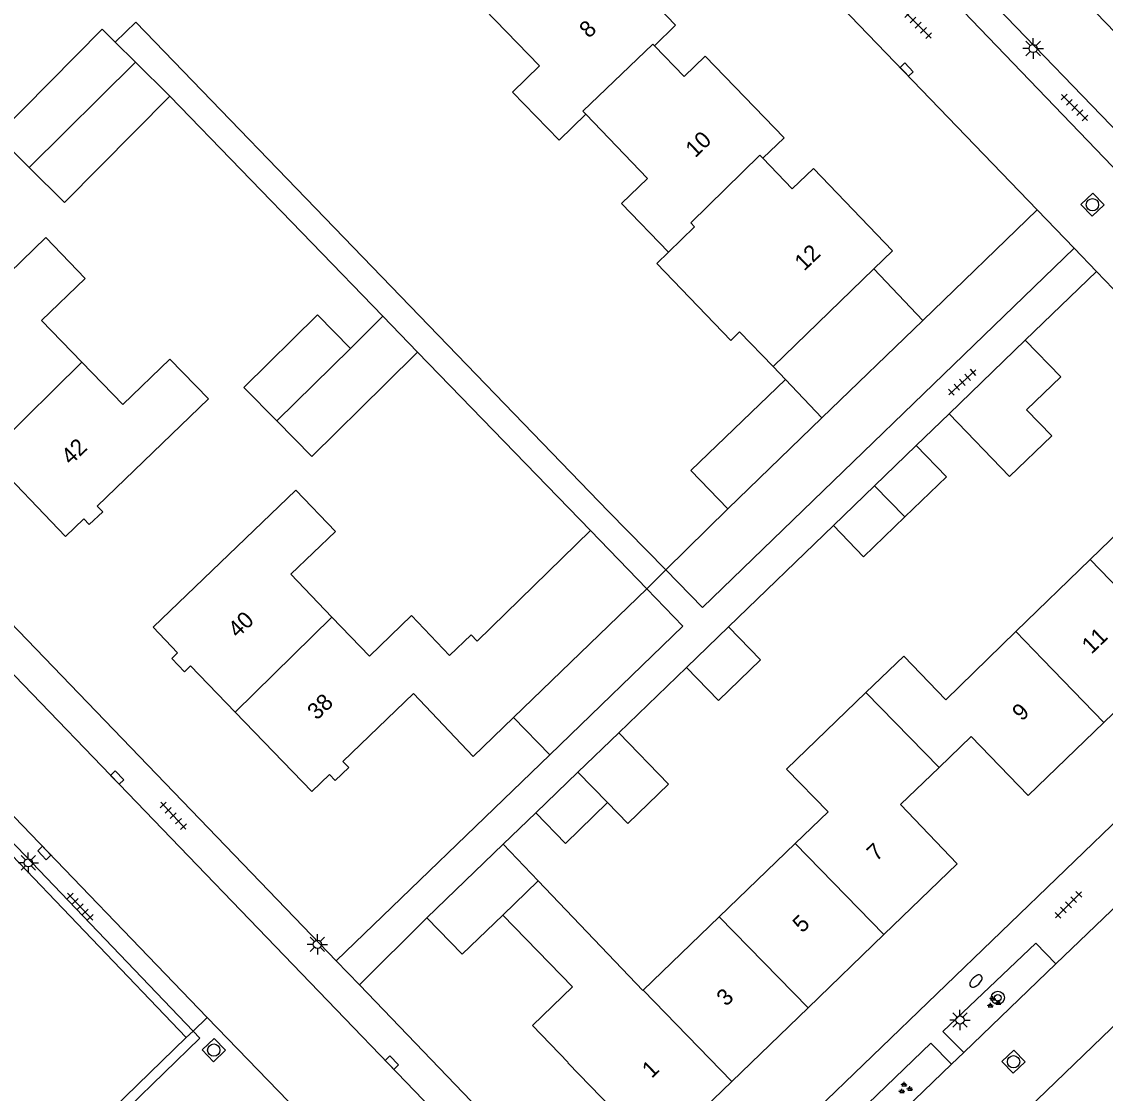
# Model space of a CAD drawing. Extents: x 137999 to 141000, y 397500 to 400501.
# Drawn here: x 138644.2 to 138710.3, y 399473.5 to 399538.9 of the extents above; entities that cross this region are included whole.
import ezdxf

# ---------------------------------------------------------------- set-up
doc = ezdxf.new("R2010")
doc.units = 0
for name, color, linetype in [('gg-afsc-erfafscheiding', 7, 'Continuous'), ('gg-afsc-hekwerk', 7, 'Continuous'), ('gg-afsc-muur', 7, 'Continuous'), ('gg-anno-huisnummerreeks BGT', 7, 'Continuous'), ('gg-bbg-bijgebouw', 7, 'Continuous'), ('gg-bbg-gedigitaliseerde bebouwing', 7, 'Continuous'), ('gg-bbg-gedigitaliseerde bijgebouw', 7, 'Continuous'), ('gg-bbg-hoofdgebouw', 7, 'Continuous'), ('gg-bbg-luifel en loopbrug', 7, 'Continuous'), ('gg-bbg-tussenscheiding', 7, 'Continuous'), ('gg-knt-verharding', 7, 'Continuous'), ('gt-grn-groengrens', 7, 'Continuous'), ('gt-grn-weggrens', 7, 'Continuous'), ('gt-symb-boom', 7, 'Continuous'), ('gt-symb-brandkraan', 7, 'Continuous'), ('gt-symb-groenvak', 7, 'Continuous'), ('gt-symb-kolk', 7, 'Continuous'), ('gt-symb-lichtmast', 7, 'Continuous'), ('gt-symb-rioolschacht', 7, 'Continuous'), ('gt-symb-tegel verharding', 7, 'Continuous')]:
    doc.layers.add(name, color=color, linetype=linetype)

# ---------------------------------------------------------------- blocks, each defined once
blk = doc.blocks.new('gt0-KOLK')
at = {"layer": 'gt-symb-kolk'}
blk.add_lwpolyline([(0, 0), (0.375, 0), (0.375, 0.4), (-0.375, 0.4), (-0.375, 0), (0, 0)], dxfattribs=at)
blk = doc.blocks.new('gt0-TEG1')
at = {"layer": 'gt-symb-tegel verharding'}
for p, q in [((-1.125, 0), (1.125, 0)), ((-0.9, -0.25), (-0.9, 0.25)), ((-0.45, -0.25), (-0.45, 0.25)), ((0, -0.25), (0, 0.25)), ((0.45, -0.25), (0.45, 0.25)), ((0.9, -0.25), (0.9, 0.25))]:
    blk.add_line(p, q, dxfattribs=at)
blk = doc.blocks.new('gt0-RS')
at = {"layer": 'gt-symb-rioolschacht'}
blk.add_lwpolyline([(-0.5, -0.5), (0.5, -0.5), (0.5, 0.5), (-0.5, 0.5)], close=True, dxfattribs=at)
blk.add_circle((0, 0), 0.375, dxfattribs=at)
blk = doc.blocks.new('gt0-LMAST')
at = {"layer": 'gt-symb-lichtmast'}
for p, q in [((-0.182, 0.173), (-0.447, 0.438)), ((-0.005, 0.246), (-0.005, 0.621)), ((0.172, 0.173), (0.437, 0.438)), ((-0.255, -0.004), (-0.63, -0.004)), ((-0.182, -0.181), (-0.447, -0.446)), ((-0.005, -0.254), (-0.005, -0.629)), ((0.437, -0.446), (0.172, -0.181)), ((0.245, -0.004), (0.62, -0.004))]:
    blk.add_line(p, q, dxfattribs=at)
blk.add_circle((-0.005, -0.004), 0.25, dxfattribs=at)
blk = doc.blocks.new('gt0-GRVAK')
at = {"layer": 'gt-symb-groenvak'}
for p, q in [((-0.11, 0.189), (-0.228, 0.24)), ((-0.182, 0.153), (0.088, 0.153)), ((-0.091, 0.211), (-0.156, 0.322)), ((-0.047, 0.214), (-0.047, 0.393)), ((-0.004, 0.211), (0.061, 0.322)), ((0.015, 0.189), (0.133, 0.24)), ((0.262, -0.052), (0.197, 0.059)), ((0.305, -0.049), (0.305, 0.13)), ((0.349, -0.052), (0.414, 0.059)), ((-0.245, -0.228), (-0.363, -0.177)), ((-0.318, -0.264), (-0.047, -0.264)), ((-0.226, -0.206), (-0.291, -0.095)), ((-0.183, -0.203), (-0.183, -0.024)), ((-0.139, -0.206), (-0.074, -0.095)), ((-0.12, -0.228), (-0.002, -0.177)), ((0.243, -0.074), (0.125, -0.023)), ((0.17, -0.11), (0.441, -0.11)), ((0.368, -0.074), (0.486, -0.023))]:
    blk.add_line(p, q, dxfattribs=at)
blk = doc.blocks.new('gt0-BOOM')
at = {"layer": 'gt-symb-boom'}
for radius in [0.4, 0.2]:
    blk.add_circle((0, 0), radius, dxfattribs=at)
blk = doc.blocks.new('gt0-BR')
at = {"layer": 'gt-symb-brandkraan'}
for centre, radius, start, end in [((-0.244, 0), 0.206, 107.56694, 252.43307), ((0.599, -2.664), 3, 106.89205, 107.56694), ((0, -0.691), 0.938, 73.10799, 106.89205), ((-0.599, -2.664), 3, 72.43309, 73.10799), ((0.244, 0), 0.206, 287.56695, 72.43309), ((0.599, 2.664), 3, 252.43307, 253.10797), ((0, 0.691), 0.938, 253.10797, 286.89206), ((-0.599, 2.664), 3, 286.89206, 287.56695)]:
    blk.add_arc(centre, radius, start, end, dxfattribs=at)

msp = doc.modelspace()

# ---------------------------------------------------------------- linework, layer by layer
at = {"layer": 'gg-afsc-erfafscheiding'}
for p, q in [((138666.264, 399520.939), (138653.263, 399534.356)), ((138705.46, 399519.48), (138709.798, 399523.672)), ((138709.798, 399523.672), (138723.791, 399509.131)), ((138678.928, 399507.87), (138668.379, 399518.756)), ((138687.304, 399509.204), (138683.536, 399505.48)), ((138683.536, 399505.48), (138680.021, 399509.036)), ((138675.591, 399490.649), (138673.595, 399488.744)), ((138664.832, 399480.158), (138668.945, 399484.248))]:
    msp.add_line(p, q, dxfattribs=at)
msp.add_lwpolyline([(138680.021, 399509.036), (138651.189, 399538.885), (138649.927, 399537.666)], dxfattribs=at)
at = {"layer": 'gg-afsc-hekwerk'}
for p, q in [((138674.239, 399496.474), (138676.441, 399494.193)), ((138676.441, 399494.193), (138663.421, 399481.623)), ((138663.421, 399481.623), (138661.4, 399483.722))]:
    msp.add_line(p, q, dxfattribs=at)
at = {"layer": 'gg-afsc-muur'}
for p, q in [((138700.822, 399514.997), (138698.801, 399513.056)), ((138693.751, 399508.168), (138687.347, 399502.001)), ((138684.786, 399499.52), (138680.661, 399495.541))]:
    msp.add_line(p, q, dxfattribs=at)
at = {"layer": 'gg-bbg-bijgebouw'}
for p, q in [((138705.46, 399519.48), (138700.822, 399514.997)), ((138693.054, 399514.744), (138690.819, 399517.093)), ((138687.304, 399509.204), (138693.054, 399514.744)), ((138700.822, 399514.997), (138704.5, 399511.16)), ((138698.801, 399513.056), (138696.265, 399510.601)), ((138696.265, 399510.601), (138693.751, 399508.168)), ((138687.347, 399502.001), (138684.786, 399499.52)), ((138680.661, 399495.541), (138678.164, 399493.131)), ((138678.164, 399493.131), (138675.591, 399490.649)), ((138668.945, 399484.248), (138673.595, 399488.744)), ((138673.595, 399488.744), (138675.742, 399486.496))]:
    msp.add_line(p, q, dxfattribs=at)
for points in [[(138705.46, 399519.48), (138707.62, 399517.25), (138705.54, 399515.24), (138707.08, 399513.65), (138704.5, 399511.16)], [(138690.819, 399517.093), (138685.059, 399511.54), (138687.304, 399509.204)], [(138673.586, 399484.416), (138671.105, 399482.022), (138668.945, 399484.248)]]:
    msp.add_lwpolyline(points, dxfattribs=at)
at = {"layer": 'gg-bbg-gedigitaliseerde bebouwing'}
for p, q in [((138690.072, 399517.881), (138688.031, 399519.988)), ((138714.05, 399510.61), (138709.415, 399506.104)), ((138678.928, 399507.87), (138672.023, 399501.125)), ((138709.415, 399506.104), (138704.892, 399501.708)), ((138691.416, 399488.771), (138686.784, 399484.307)), ((138686.784, 399484.307), (138682.135, 399479.828)), ((138682.122, 399479.815), (138682.135, 399479.828))]:
    msp.add_line(p, q, dxfattribs=at)
for points in [[(138671.776, 399540.412), (138675.828, 399536.22), (138674.171, 399534.618), (138677.01, 399531.681), (138678.641, 399533.258)], [(138678.641, 399533.258), (138682.417, 399529.351), (138680.83, 399527.816), (138683.694, 399524.854)], [(138645.699, 399525.745), (138648.102, 399523.254), (138645.442, 399520.688), (138647.891, 399518.15)], [(138683.694, 399524.854), (138682.974, 399524.16), (138687.494, 399519.471), (138688.031, 399519.988)], [(138647.891, 399518.15), (138650.393, 399515.557), (138653.27, 399518.333), (138655.616, 399515.902), (138648.836, 399509.367), (138649.17, 399509.02)], [(138663.151, 399502.595), (138660.65, 399505.2), (138663.371, 399507.813), (138660.944, 399510.34), (138652.24, 399501.98)], [(138668.015, 399502.685), (138665.44, 399500.212), (138663.151, 399502.595)], [(138668.015, 399502.685), (138670.322, 399500.246), (138671.659, 399501.51), (138672.023, 399501.125)], [(138695.734, 399497.988), (138698.04, 399500.214), (138700.613, 399497.549), (138704.892, 399501.708)], [(138695.734, 399497.988), (138690.9, 399493.323), (138693.423, 399490.708), (138691.416, 399488.771)]]:
    msp.add_lwpolyline(points, dxfattribs=at)
at = {"layer": 'gg-bbg-gedigitaliseerde bijgebouw'}
for p, q in [((138649.927, 399537.666), (138651.169, 399536.434)), ((138651.169, 399536.434), (138653.263, 399534.356)), ((138666.264, 399520.939), (138664.285, 399518.984)), ((138668.379, 399518.756), (138666.264, 399520.939)), ((138666.422, 399516.822), (138668.379, 399518.756)), ((138681.214, 399490.008), (138679.967, 399491.285))]:
    msp.add_line(p, q, dxfattribs=at)
for points in [[(138644.68, 399530.014), (138642.71, 399531.97), (138649.14, 399538.448), (138649.927, 399537.666)], [(138653.263, 399534.356), (138646.833, 399527.877), (138644.68, 399530.014)], [(138664.285, 399518.984), (138662.272, 399521.021), (138657.789, 399516.59), (138659.787, 399514.568)], [(138659.787, 399514.568), (138661.938, 399512.391), (138666.422, 399516.822)], [(138698.801, 399513.056), (138700.648, 399511.143), (138698.113, 399508.697)], [(138698.113, 399508.697), (138695.593, 399506.264), (138693.751, 399508.168)], [(138687.347, 399502.001), (138689.309, 399499.975), (138686.748, 399497.494), (138684.786, 399499.52)], [(138681.214, 399490.008), (138683.693, 399492.408), (138680.661, 399495.541)], [(138679.967, 399491.285), (138677.409, 399488.787), (138675.591, 399490.649)]]:
    msp.add_lwpolyline(points, dxfattribs=at)
at = {"layer": 'gg-bbg-hoofdgebouw'}
for p, q in [((138637.23, 399517.56), (138645.699, 399525.745)), ((138697.36, 399524.94), (138696.221, 399523.837)), ((138696.221, 399523.837), (138690.072, 399517.881)), ((138682.36, 399504.317), (138678.928, 399507.87)), ((138682.36, 399504.317), (138674.239, 399496.474)), ((138652.24, 399501.98), (138653.74, 399500.42)), ((138654.53, 399499.61), (138657.253, 399496.787)), ((138675.742, 399486.496), (138682.122, 399479.815)), ((138692.202, 399478.76), (138696.832, 399483.228)), ((138687.547, 399474.267), (138692.202, 399478.76))]:
    msp.add_line(p, q, dxfattribs=at)
for points in [[(138682.83, 399537.44), (138684.12, 399538.69), (138679.31, 399543.69), (138678.01, 399542.44), (138676.025, 399544.494)], [(138689.45, 399530.58), (138690.74, 399531.83), (138685.92, 399536.811), (138684.64, 399535.561), (138682.83, 399537.44)], [(138697.36, 399524.94), (138692.54, 399529.96), (138691.24, 399528.72), (138689.45, 399530.58)], [(138642.133, 399512.462), (138646.91, 399507.51), (138648.02, 399508.58), (138648.35, 399508.23), (138649.17, 399509.02)], [(138710.243, 399496.153), (138714.237, 399500), (138714.786, 399500.528)], [(138654.53, 399499.61), (138654.166, 399499.258), (138653.382, 399500.07), (138653.74, 399500.42)], [(138657.253, 399496.787), (138661.92, 399491.95), (138663.01, 399492.99), (138663.36, 399492.62), (138664.18, 399493.42), (138663.82, 399493.79), (138668.13, 399497.93)], [(138668.13, 399497.93), (138671.765, 399494.085), (138674.239, 399496.474)], [(138700.197, 399493.42), (138702.16, 399495.31), (138705.63, 399491.71), (138710.243, 399496.153)], [(138696.832, 399483.228), (138701.31, 399487.55), (138697.84, 399491.15), (138700.197, 399493.42)], [(138677.54, 399475.4), (138677.566, 399475.425), (138675.396, 399477.683), (138677.829, 399480.047), (138673.586, 399484.416)], [(138677.54, 399475.4), (138682.96, 399469.84), (138687.547, 399474.267)]]:
    msp.add_lwpolyline(points, dxfattribs=at)
at = {"layer": 'gg-bbg-luifel en loopbrug'}
for p, q in [((138699.207, 399520.687), (138696.221, 399523.837)), ((138699.207, 399520.687), (138693.054, 399514.744)), ((138690.819, 399517.093), (138690.072, 399517.881))]:
    msp.add_line(p, q, dxfattribs=at)
at = {"layer": 'gg-bbg-tussenscheiding'}
for p, q in [((138651.169, 399536.434), (138644.68, 399530.014)), ((138659.787, 399514.568), (138664.285, 399518.984)), ((138647.891, 399518.15), (138642.133, 399512.462)), ((138698.113, 399508.697), (138696.265, 399510.601)), ((138709.415, 399506.104), (138714.786, 399500.528)), ((138657.253, 399496.787), (138663.151, 399502.595)), ((138706.537, 399500), (138704.892, 399501.708)), ((138710.243, 399496.153), (138706.537, 399500)), ((138700.197, 399493.42), (138695.734, 399497.988)), ((138678.164, 399493.131), (138679.967, 399491.285)), ((138691.416, 399488.771), (138696.832, 399483.228)), ((138673.586, 399484.416), (138675.742, 399486.496)), ((138692.202, 399478.76), (138686.784, 399484.307)), ((138687.547, 399474.267), (138682.135, 399479.828))]:
    msp.add_line(p, q, dxfattribs=at)
for points in [[(138678.641, 399533.258), (138678.454, 399533.454), (138682.726, 399537.547), (138682.83, 399537.44)], [(138689.45, 399530.58), (138689.271, 399530.766), (138685.047, 399526.634), (138685.283, 399526.39), (138683.694, 399524.854)]]:
    msp.add_lwpolyline(points, dxfattribs=at)
at = {"layer": 'gg-knt-verharding'}
for p, q in [((138639.352, 399596.873), (138706.182, 399527.423)), ((138713.856, 399529.283), (138688.74, 399555.35)), ((138595.329, 399549.282), (138683.12, 399458.21)), ((138706.182, 399527.423), (138699.207, 399520.687)), ((138706.182, 399527.423), (138708.432, 399525.085)), ((138709.798, 399523.672), (138708.432, 399525.085)), ((138682.06, 399462.27), (138726.841, 399505.426)), ((138655.551, 399478.175), (138630.413, 399504.261)), ((138690.397, 399457.961), (138732.142, 399498.153)), ((138635.46, 399496.59), (138654.27, 399476.94)), ((138711.682, 399485.615), (138707.323, 399481.432)), ((138664.832, 399480.158), (138663.421, 399481.623)), ((138707.323, 399481.432), (138701.704, 399476.042)), ((138682.06, 399462.27), (138664.832, 399480.158)), ((138655.551, 399478.175), (138661.108, 399472.408)), ((138701.704, 399476.042), (138700.95, 399475.319)), ((138700.95, 399475.319), (138697.132, 399471.655))]:
    msp.add_line(p, q, dxfattribs=at)
for points in [[(138597.85, 399556.77), (138597.2, 399550.38), (138661.4, 399483.722)], [(138687.576, 399554.231), (138736.99, 399502.82), (138736.103, 399501.967)], [(138683.536, 399505.48), (138685.767, 399503.185), (138708.432, 399525.085)], [(138676.441, 399494.193), (138684.57, 399502.04), (138682.36, 399504.317)], [(138635.46, 399496.59), (138635.872, 399496.984), (138654.684, 399477.339)], [(138701.704, 399476.042), (138700.431, 399477.32), (138706.093, 399482.712), (138707.323, 399481.432)], [(138654.27, 399476.94), (138641.6, 399464.64), (138642.021, 399464.213)], [(138654.684, 399477.339), (138655.097, 399476.907), (138642.021, 399464.213)], [(138697.132, 399471.655), (138695.869, 399472.923), (138699.688, 399476.604), (138700.95, 399475.319)]]:
    msp.add_lwpolyline(points, dxfattribs=at)
at = {"layer": 'gt-grn-groengrens'}
msp.add_lwpolyline([(138698.585, 399551.053), (138716.831, 399532.148), (138713.856, 399529.283)], dxfattribs=at)
at = {"layer": 'gt-grn-weggrens'}
for p, q in [((138683.536, 399505.48), (138682.36, 399504.317)), ((138655.551, 399478.175), (138654.684, 399477.339)), ((138654.684, 399477.339), (138654.27, 399476.94))]:
    msp.add_line(p, q, dxfattribs=at)

# ---------------------------------------------------------------- block references
at = {"layer": 'gt-symb-boom'}
msp.add_blockref('gt0-BOOM', (138703.782, 399479.372), dxfattribs=at)
at = {"layer": 'gt-symb-brandkraan', "rotation": 43.946589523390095}
msp.add_blockref('gt0-BR', (138702.447, 399480.389), dxfattribs=at)
at = {"layer": 'gt-symb-groenvak'}
for p in [(138703.522, 399479.085), (138698.115, 399473.848)]:
    msp.add_blockref('gt0-GRVAK', p, dxfattribs=at)
at = {"layer": 'gt-symb-kolk'}
for p, rotation in [((138698.08, 399535.849), -46.13442163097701), ((138649.907, 399492.664), -46.05341047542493), ((138645.466, 399488.064), -46.05341047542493), ((138666.669, 399475.274), -46.05341047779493)]:
    msp.add_blockref('gt0-KOLK', p, dxfattribs=dict(at, rotation=rotation))
at = {"layer": 'gt-symb-lichtmast'}
for p in [(138705.948, 399537.274), (138644.637, 399487.607), (138662.275, 399482.632), (138701.477, 399478.017)]:
    msp.add_blockref('gt0-LMAST', p, dxfattribs=at)
at = {"layer": 'gt-symb-rioolschacht'}
for p, rotation in [((138709.558, 399527.747), -46.13442163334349), ((138655.948, 399476.179), -46.05341047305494), ((138704.742, 399475.472), 43.78457174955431)]:
    msp.add_blockref('gt0-RS', p, dxfattribs=dict(at, rotation=rotation))
at = {"layer": 'gt-symb-tegel verharding'}
for p, rotation in [((138698.927, 399538.697), 135), ((138708.469, 399533.673), 134.99999999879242), ((138701.616, 399516.912), 42.40480040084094), ((138653.478, 399490.472), 133.01389341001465), ((138708.093, 399485.039), 45), ((138647.799, 399484.928), 133.01389341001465)]:
    msp.add_blockref('gt0-TEG1', p, dxfattribs=dict(at, rotation=rotation))

# ---------------------------------------------------------------- texts
at = {"layer": 'gg-anno-huisnummerreeks BGT'}
for s, rotation, p in [('8', 43.9, (138678.834, 399537.854)), ('10', 44, (138685.316, 399530.565)), ('12', 43.9, (138691.967, 399523.66)), ('42', 43.9, (138647.222, 399511.828)), ('40', 43.9, (138657.401, 399501.275)), ('11', 43.9, (138709.494, 399500.291)), ('38', 43.9, (138662.236, 399496.263)), ('9', 43.9, (138705.245, 399496.199)), ('7', 43.9, (138696.374, 399487.652)), ('5', 43.9, (138691.849, 399483.284)), ('3', 43.9, (138687.206, 399478.804)), ('1', 43.9, (138682.662, 399474.418))]:
    msp.add_text(s, height=1, rotation=rotation, dxfattribs=at).set_placement(p)

doc.saveas('drawing.dxf')
